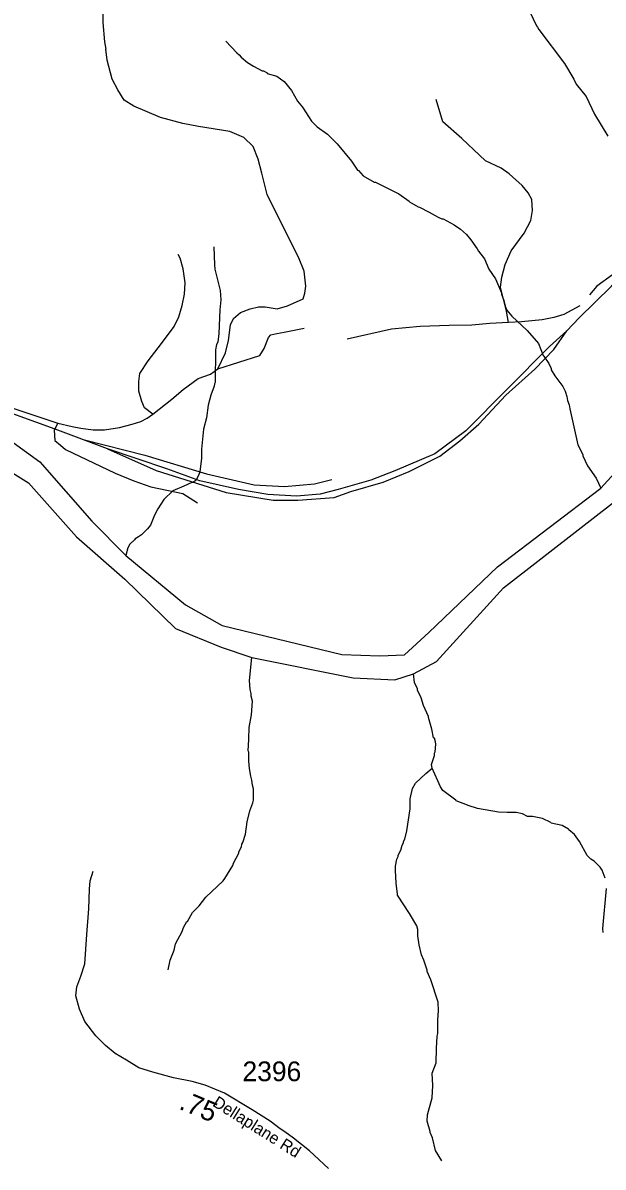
# Model space of a CAD drawing. Extents: x 1248224 to 1454986, y 825081 to 985870.
# Drawn here: x 1397784 to 1401454, y 892543 to 899785 of the extents above; entities that cross this region are included whole.
import ezdxf

# ---------------------------------------------------------------- set-up
doc = ezdxf.new("R2010")
doc.units = 0
for name, color, linetype in [('Exist Hydrographic Misc Water Feature', 7, 'Continuous'), ('Exist Hydrographic River Shore', 7, 'Continuous'), ('Exist Railroad Mainline', 7, 'Continuous'), ('Exist Railroad Siding', 7, 'Continuous'), ('Exist Road Non-System Type 51', 7, 'Continuous'), ('Exist Road Secondary Mileage Hundredths English Label', 7, 'Continuous'), ('Exist Road Secondary Type 51 Attributed', 7, 'Continuous'), ('Exist Road Secondary Type 51 Label', 7, 'Continuous'), ('Exist Road Secondary Type 51 Number Label', 7, 'Continuous')]:
    doc.layers.add(name, color=color, linetype=linetype)

msp = doc.modelspace()

# ---------------------------------------------------------------- linework, layer by layer
at = {"layer": 'Exist Hydrographic Misc Water Feature'}
for points in [[(1400971.1, 899895.6), (1401032.3, 899766.3), (1401040.1, 899758.1), (1401047.8, 899742), (1401211.1, 899526.5), (1401269, 899429.3), (1401284.3, 899396.9), (1401346.7, 899319.6), (1401400.2, 899206.5), (1401485.2, 899068.7)], [(1399068, 899669.7), (1399136.4, 899594.3), (1399152.1, 899581.8), (1399163.8, 899567.6), (1399205.1, 899534.8), (1399242.5, 899510), (1399297.9, 899480.8), (1399305.9, 899480.6), (1399329.7, 899468), (1399329.6, 899464), (1399389.2, 899446.7), (1399436.5, 899413.7), (1399483.3, 899356.7), (1399521.8, 899289.9), (1399553, 899251.2), (1399609.1, 899162.1), (1399646.3, 899127.2), (1399711.3, 899079.9), (1399771.9, 899018.6), (1399863.5, 898910.3), (1399900.3, 898851.9), (1399906.3, 898849.7), (1399935.5, 898817.1), (1400006.7, 898777.5), (1400014.7, 898777.3), (1400161.1, 898702.2), (1400228.1, 898656.7), (1400230, 898652.7), (1400283.3, 898619.5), (1400292.7, 898617.3), (1400354.5, 898585.9), (1400409.9, 898554.7), (1400433.7, 898544.3), (1400441.7, 898544.1), (1400512.8, 898506.6), (1400552.3, 898479.7), (1400589.5, 898444.8), (1400616.8, 898412.2), (1400657.6, 898355.4), (1400665.3, 898339.2), (1400704.1, 898290.4), (1400730.8, 898225.8), (1400773.5, 898164.9), (1400811.5, 898076.1), (1400811.4, 898068.2), (1400826.5, 898027.9), (1400833.7, 897991.8), (1400845.2, 897967.5), (1400876.4, 897928.8), (1400974.3, 897836.8), (1401044.6, 897755.2), (1401074.9, 897678.7), (1401080.1, 897676.3), (1401111.9, 897629.9), (1401125.1, 897597.6), (1401125, 897589.6), (1401148.2, 897551.1), (1401198.7, 897484), (1401214, 897453.7), (1401225.3, 897419.5), (1401228.8, 897395.4), (1401240.2, 897367.2), (1401243.6, 897341.1), (1401295.1, 897114.1), (1401325.4, 897053.5), (1401325.1, 897045.5), (1401355.8, 896980.9), (1401410.1, 896903.7), (1401439.9, 896840.8)], [(1398991.7, 898368.1), (1398995.2, 898254.1), (1398998.6, 898226.1), (1399031.6, 898091.4), (1399034.8, 898032.3), (1399029, 897967.6), (1399023.7, 897819.8), (1399016.6, 897764), (1399008.3, 897748.2), (1399001.5, 897716.4), (1398999, 897508.6), (1398994.8, 897500.7), (1398994.5, 897486.6), (1398973.3, 897429.1), (1398955.9, 897365.5), (1398946.1, 897285.9), (1398926.7, 897214.3), (1398913.8, 897086.7), (1398912.6, 897030.7), (1398902.7, 896943), (1398894.2, 896919.2), (1398877.5, 896889.6), (1398859.3, 896876), (1398853.2, 896876.2), (1398802.7, 896851.7), (1398732.1, 896822.9), (1398674.9, 896768.1), (1398637.6, 896709), (1398616.7, 896669.5), (1398591.4, 896606.1), (1398572.8, 896582.5), (1398534, 896545.4), (1398515.9, 896532.5), (1398493.5, 896520.3), (1398489.3, 896512.4), (1398460.7, 896485), (1398448.2, 896461.4), (1398434.7, 896413.3)], [(1398702.1, 893791.4), (1398715.6, 893853), (1398740.9, 893916.5), (1398749.8, 893956.2), (1398791.4, 894035.3), (1398800, 894059.1), (1398820.8, 894098.5), (1398824.8, 894098.4), (1398856, 894153.7), (1398899, 894196.8), (1398940.2, 894251.8), (1399050.5, 894355.4), (1399060.8, 894369.1), (1399112.5, 894452), (1399116.9, 894467.8), (1399150.3, 894531), (1399150.5, 894539), (1399167.2, 894570.7), (1399168.8, 894586.5), (1399175.8, 894598.5), (1399192.9, 894650), (1399202.7, 894729.4), (1399220.1, 894797.4), (1399239.3, 894848.8), (1399241.5, 894864.8), (1399243.2, 894936.7), (1399235.7, 894960.9), (1399232.4, 894993), (1399224.9, 895017.1), (1399217.9, 895065.2), (1399212.9, 895113.2), (1399212.2, 895169.2), (1399209.1, 895177.6), (1399213.9, 895249.2), (1399212, 895254), (1399215.6, 895325.1), (1399229.3, 895404.7), (1399235.2, 895492.6), (1399227.9, 895524.7), (1399228.3, 895540.7), (1399220.8, 895564.9), (1399218, 895622.9), (1399231.6, 895767.4)], [(1400372.4, 895067.1), (1400368.6, 895091.8), (1400387.9, 895147.4), (1400388.2, 895163.3), (1400392.4, 895171.2), (1400395.3, 895219.2), (1400393.7, 895235.2), (1400388.2, 895257.3), (1400382.2, 895259.3), (1400371.5, 895315.6), (1400349, 895388), (1400350, 895394.1), (1400318.8, 895464.7), (1400303.8, 895513), (1400280.8, 895561.5), (1400281, 895569.4), (1400261.9, 895609.8), (1400255.1, 895666)], [(1400434.1, 892583.9), (1400393.5, 892648.7), (1400375.2, 892729.1), (1400360, 892761.4), (1400360.1, 892769.4), (1400341.5, 892833.8), (1400342.3, 892873.8), (1400373.1, 892981.8), (1400376.1, 893059.7), (1400372.1, 893137), (1400397.6, 893204.3), (1400399.5, 893294.2), (1400405.2, 893372), (1400409.6, 893387.9), (1400409.5, 893475.9), (1400412.7, 893531.8), (1400409.9, 893587.8), (1400363.7, 893728.3), (1400342.1, 893781.2), (1400342.2, 893789.2), (1400319.7, 893853.6), (1400304.4, 893885.9), (1400289.7, 893950.2), (1400283, 894006.4), (1400281.8, 894046.4), (1400276.4, 894070.5), (1400230.1, 894147.5), (1400152.6, 894265.1), (1400154.3, 894271.4), (1400144.3, 894341.2), (1400140.1, 894421.3), (1400140.6, 894447.2), (1400149.6, 894493), (1400157.9, 894508.9), (1400158.1, 894516.8), (1400174.8, 894548.4), (1400183.4, 894580.2), (1400191.8, 894596), (1400192, 894604), (1400200.3, 894619.8), (1400213.5, 894671.5), (1400233.9, 894811.3), (1400233.9, 894874.9), (1400249.2, 894938.5), (1400268, 894972.1), (1400333.3, 895034.6), (1400372.4, 895067.1)], [(1401467, 894372), (1401448.2, 894422.4), (1401436.6, 894442.6), (1401397.4, 894479.4), (1401377.6, 894491.9), (1401354.2, 894514.4), (1401304.1, 894603.5), (1401273.1, 894648.1), (1401237.7, 894676.9), (1401235.4, 894682.5), (1401194.3, 894705.8), (1401126.6, 894719.3), (1401122.7, 894723.8), (1401071.2, 894748.5), (1401007.5, 894761.9), (1400975.5, 894762.6), (1400943.9, 894779.3), (1400904.1, 894788.1), (1400848, 894787.4), (1400792.1, 894790.6), (1400659, 894813.6), (1400600.9, 894830.8), (1400597, 894834.9), (1400525.5, 894860.5), (1400523.6, 894865.8), (1400441, 894926.3), (1400425.6, 894950.6), (1400372.4, 895067.1)], [(1401455.6, 894028.4), (1401452.1, 894052.5), (1401475.1, 894306.7)]]:
    msp.add_lwpolyline(points, dxfattribs=at)
at = {"layer": 'Exist Hydrographic River Shore'}
for points in [[(1395730.6, 896801.8), (1395871.9, 897265.8), (1395928.3, 897388.6), (1396052, 897563.7), (1396182.3, 897606.1), (1396710.1, 897542.6), (1396997.5, 897473.2), (1397246.4, 897398.2), (1397612.6, 897206.5), (1397889.7, 897007.4), (1398220.4, 896630.2), (1398434.7, 896413.3), (1398812.9, 896101.3), (1399043.6, 895970), (1399801.8, 895788.1), (1400042.8, 895779.2), (1400197.6, 895785.1), (1400351.6, 895926.8), (1400787.2, 896341.3), (1401439.9, 896840.8), (1401525.9, 896935.1)], [(1395879.2, 896700.4), (1396010.7, 897161.7), (1396070.9, 897302.9), (1396155.7, 897384.7), (1396266.1, 897426.7), (1396903.1, 897334.3), (1397165, 897242), (1397449.5, 897103.8), (1397818.6, 896874.5), (1398122.2, 896531.9), (1398427.6, 896263.3), (1398748.9, 895952.7), (1399037.6, 895833), (1399231.6, 895767.4), (1399873.9, 895639.4), (1400136.2, 895626.7), (1400255.1, 895666), (1400399.3, 895742.7), (1400824.8, 896209.8), (1401571, 896789.4)]]:
    msp.add_lwpolyline(points, dxfattribs=at)
at = {"layer": 'Exist Railroad Mainline'}
for points in [[(1407960.2, 899587.8), (1407581.4, 899471.2), (1407166.6, 899370), (1406933.1, 899296.7), (1406431.2, 899160.7), (1405915.4, 899024.6), (1405527.4, 898900), (1405328.8, 898858.2), (1405098.7, 898837.2), (1404447, 898812.8), (1403837, 898802.3), (1403581.6, 898771.3), (1403372.5, 898722.5), (1403163.4, 898652.7), (1402874.1, 898544.5), (1402647.6, 898457.3), (1402431.5, 898412), (1402079.4, 898356.2), (1401838.9, 898296.9), (1401717, 898258.5), (1401598.5, 898195.7), (1401504.3, 898115.5), (1401303.8, 897918.1)], [(1401303.8, 897918.1), (1401225.3, 897836.5)], [(1401225.3, 897836.5), (1401115.6, 897736.7), (1400585.8, 897203), (1400388.7, 897057.6), (1400137.7, 896949.4), (1399984.4, 896890.1), (1399778.7, 896830.8), (1399663.7, 896802.9), (1399513.8, 896789), (1399332.6, 896799.4), (1399147.9, 896830.8), (1398903.9, 896886.6), (1398694.8, 896963.4), (1398319.8, 897089), (1397987.4, 897214.2), (1397520.3, 897381.6)]]:
    msp.add_lwpolyline(points, dxfattribs=at)
at = {"layer": 'Exist Railroad Siding'}
for points in [[(1398319.8, 897089), (1398627.7, 896951.6), (1399070.3, 896812.1), (1399366.6, 896763.2), (1399523.4, 896763.2), (1399753.4, 896780.7), (1399858, 896819.1), (1400063.6, 896878.4), (1400227.5, 896944.6), (1400421.6, 897042.2), (1400547.1, 897139.9), (1400669.1, 897244.5), (1400839.9, 897429.4), (1401021.4, 897592.9), (1401141.8, 897717.9), (1401225.3, 897836.5)], [(1398174.2, 897146.9), (1398554.1, 897049.2), (1398944.5, 896930.6), (1399247.7, 896860.8), (1399439.4, 896850.4), (1399627.6, 896867.8), (1399739.1, 896895.7)]]:
    msp.add_lwpolyline(points, dxfattribs=at)
at = {"layer": 'Exist Road Non-System Type 51'}
for points in [[(1399017.8, 897594.2), (1399065.4, 897696.9), (1399085.4, 897774.5), (1399097.9, 897874.7), (1399115.4, 897914.7), (1399160.5, 897952.3), (1399220.5, 897974.8), (1399273.1, 897987.4), (1399315.6, 897987.4), (1399393.2, 897974.8), (1399458.3, 897994.9), (1399555.8, 898037.4), (1399568.2, 898074), (1399573.2, 898119.1), (1399563.2, 898214.3), (1399528.2, 898301.9), (1399448.1, 898459.7), (1399328, 898697.6), (1399295.5, 898834.3), (1399272.9, 898921.9), (1399240.4, 899002.1), (1399180.3, 899059.7), (1399092.8, 899097.2), (1398895.1, 899129.8), (1398795, 899147.3), (1398654.9, 899184.9), (1398484.7, 899257.5), (1398425.2, 899296.3), (1398385.2, 899361.4), (1398347.7, 899429), (1398317.6, 899549.2), (1398308.2, 899618.8)], [(1401308, 897994.4), (1401205.6, 897938.4), (1401143, 897920.8), (1401067.9, 897905.8), (1400937.8, 897893.3), (1400855.2, 897888.3), (1400842.7, 897960.9), (1400805.2, 898111.1), (1400812.7, 898176.2), (1400835.2, 898256.4), (1400872.8, 898341.5), (1400955.3, 898454.2), (1400997.9, 898534.3), (1401007.9, 898596.9), (1401002.9, 898667.1), (1400980.4, 898709.6), (1400942.8, 898754.7), (1400860.2, 898829.8), (1400810.2, 898864.9), (1400710.1, 898912.5), (1400560, 899052.7), (1400440.4, 899159), (1400397.9, 899299.3)], [(1398605.3, 897307.4), (1398552.9, 897348.1), (1398535.4, 897388.2), (1398517.9, 897453.3), (1398517.9, 897515.9), (1398522.9, 897566), (1398575.4, 897646.1), (1398660.5, 897756.3), (1398740.6, 897864), (1398770.6, 897924.1), (1398790.6, 897996.7), (1398805.7, 898066.8), (1398810.7, 898139.5), (1398798.2, 898227.1), (1398778.1, 898294.7), (1398765.6, 898319.8)], [(1399017.8, 897594.2), (1399283.1, 897679.4), (1399310.6, 897724.4), (1399338.1, 897794.5), (1399353.2, 897809.6), (1399390.7, 897819.6), (1399435.7, 897827.1), (1399563.4, 897852.1)], [(1400855.2, 897888.3), (1400738, 897881.5), (1400622.9, 897871.4), (1400480.2, 897868.9), (1400297.6, 897863.9), (1400114.9, 897846.4), (1399834.6, 897783.8)], [(1398605.3, 897307.4), (1398725.1, 897403.9), (1398797.6, 897464), (1398892.7, 897534.1), (1398970.3, 897561.7), (1399017.8, 897594.2)], [(1397369.1, 897462.8), (1398005.5, 897251.5)], [(1398005.5, 897251.5), (1398094.8, 897229.7), (1398149.8, 897219.7), (1398227.4, 897209.7), (1398300, 897209.7), (1398395.1, 897224.7), (1398475.2, 897244.8), (1398530.2, 897262.3), (1398570.2, 897282.3), (1398605.3, 897307.4)], [(1398005.5, 897251.5), (1397980.5, 897206.4), (1397985.5, 897141.3), (1398020.5, 897111.3), (1398053.1, 897083.7), (1398368.3, 896936), (1398486, 896885.9), (1398593.6, 896848.3), (1398796.2, 896805.7), (1398888.8, 896748.2)]]:
    msp.add_lwpolyline(points, dxfattribs=at)
at = {"layer": 'Exist Road Secondary Type 51 Attributed'}
for points in [[(1397231.5, 900885.5), (1397292.5, 900861.5), (1397374.2, 900805.8), (1397520.3, 900710), (1397655.9, 900610.8), (1397749.8, 900543), (1397850.7, 900473.3), (1397951.5, 900421.1), (1398052.4, 900367.2), (1398110.7, 900331.2), (1398138.6, 900305.1), (1398154.2, 900286), (1398204.6, 900209.4), (1398262, 900078.9), (1398282.9, 900007.5), (1398288.1, 899939.6), (1398289.8, 899787.4), (1398300.2, 899665.6), (1398308.2, 899618.8)], [(1401514.6, 898189.8), (1401414.7, 898117.4), (1401367.7, 898063.5)], [(1399717.2, 892535.6), (1399597.1, 892646.3), (1399495.9, 892726.4), (1399440.3, 892766.1), (1399411.2, 892785.3), (1399347.7, 892834.7), (1399234.7, 892905.4), (1399058.2, 893011.4), (1398936.9, 893061.9), (1398854.6, 893085.4), (1398736.9, 893109), (1398605.1, 893144.3), (1398518, 893172.6), (1398438, 893219.7), (1398367.4, 893262.1), (1398306.2, 893313.9), (1398245, 893375.1), (1398174.4, 893464.6), (1398141.5, 893542.3), (1398118, 893627.1), (1398125, 893683.7), (1398150.9, 893752), (1398174.6, 893829.9), (1398179.3, 893891.2), (1398188.7, 894016), (1398200.5, 894178.5), (1398205.2, 894303.3), (1398209.9, 894355.1), (1398228.7, 894415.8)]]:
    msp.add_lwpolyline(points, dxfattribs=at)

# ---------------------------------------------------------------- texts
at = {"layer": 'Exist Road Secondary Mileage Hundredths English Label'}
msp.add_text('.75', height=125, rotation=337.39034, dxfattribs=at).set_placement((1398765.4, 892913.6))
at = {"layer": 'Exist Road Secondary Type 51 Label'}
msp.add_text('Dellaplane Rd', height=75, rotation=327.83038, dxfattribs=at).set_placement((1398977.9, 892934.2))
at = {"layer": 'Exist Road Secondary Type 51 Number Label'}
msp.add_text('2396', height=125, dxfattribs=at).set_placement((1399172.9, 893087))

doc.saveas('drawing.dxf')
